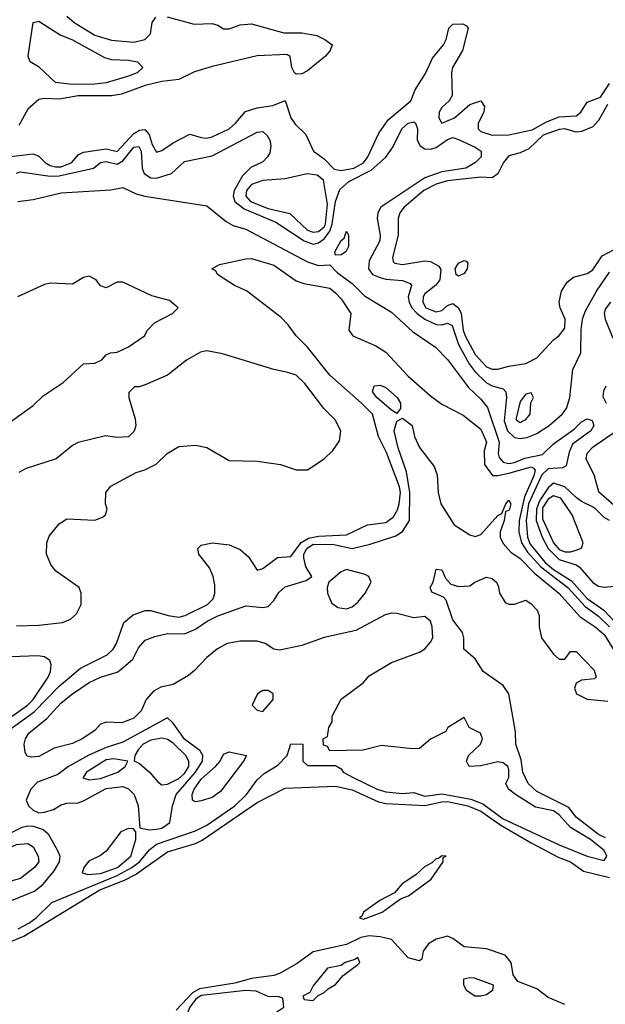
# Model space of a CAD drawing. Header units: inches. Extents: x 2380249 to 2585472, y 382747 to 546448.
# Tile 521 of 626: x 2527381 to 2529475, y 466420 to 469940. Entities that reach past the tile are written whole.
import ezdxf

# ---------------------------------------------------------------- set-up
doc = ezdxf.new("R2010")
doc.units = ezdxf.units.IN
doc.header["$MEASUREMENT"] = 0
doc.layers.add('C5426', color=7, linetype='Continuous')

msp = doc.modelspace()

# ---------------------------------------------------------------- linework, layer by layer
at = {"layer": 'C5426', "color": 4}
for points, elevation in [([(2527909.1, 469950.9), (2528004.5, 469924.5), (2528070, 469927.3), (2528090, 469921), (2528110, 469907.3), (2528130, 469907.3), (2528170, 469922), (2528210, 469925.5), (2528326, 469894), (2528390, 469894), (2528443.5, 469883.5), (2528472, 469870), (2528498, 469850), (2528491, 469830), (2528474.8, 469810), (2528410, 469757.2), (2528390, 469746.6), (2528370, 469745.2), (2528364, 469750), (2528354, 469770), (2528348.7, 469808.7), (2528336.5, 469816.5), (2528230, 469811.6), (2528070, 469773.3), (2528006.2, 469753.8), (2527950, 469726.3), (2527890, 469719.7), (2527830, 469705.1), (2527745.8, 469674.2), (2527710, 469668), (2527590, 469668.6), (2527523.4, 469656.6), (2527470, 469658.9), (2527450, 469655.6), (2527410, 469620.7), (2527377.8, 469562.2)], 28), ([(2527550, 469953.4), (2527576.3, 469930), (2527650, 469884.9), (2527710, 469866.7), (2527790, 469860.4), (2527828.7, 469870), (2527849.2, 469890), (2527855.3, 469930), (2527868, 469950)], 28), ([(2527348.3, 469451.7), (2527430, 469460.5), (2527450, 469453), (2527472.7, 469430), (2527490, 469419.6), (2527510, 469413.8), (2527530, 469414.7), (2527567.3, 469430), (2527590, 469457.3), (2527610, 469466.4), (2527690, 469479.1), (2527730, 469469), (2527790, 469533.4), (2527810, 469546), (2527828.3, 469548.3), (2527843.7, 469530), (2527854.8, 469494.8), (2527870, 469467.3), (2527890, 469472.7), (2527930, 469500.7), (2527990, 469530.7), (2528030, 469518.8), (2528050, 469517.3), (2528070, 469522), (2528130, 469550.6), (2528152.7, 469570), (2528188.1, 469611.9), (2528230, 469625.3), (2528286, 469634), (2528330, 469651.3), (2528350.7, 469590), (2528366.6, 469566.6), (2528404.7, 469530), (2528431.3, 469470), (2528470, 469442.8), (2528505.5, 469405.5), (2528530, 469401.3), (2528576, 469410), (2528610, 469428.9), (2528626.3, 469450), (2528665.3, 469534.7), (2528698, 469582), (2528779.7, 469650), (2528795.1, 469690), (2528832.2, 469747.8), (2528856.6, 469803.4), (2528896, 469850), (2528906, 469870), (2528915.3, 469910), (2528930, 469924.7), (2528965.4, 469925.4), (2528978.8, 469918.8), (2528984.7, 469910), (2528964, 469830), (2528928.2, 469770), (2528924.9, 469750), (2528926.7, 469670), (2528916.3, 469650), (2528890, 469626.6), (2528880.3, 469610), (2528879.3, 469590), (2528890, 469570.8), (2528936, 469590), (2528990, 469637.3), (2529030, 469650.8), (2529042.8, 469630), (2529040.7, 469610), (2529020.7, 469570), (2529020.7, 469550), (2529030, 469540.7), (2529070, 469528.2), (2529130, 469528.5), (2529212.9, 469547.1), (2529264.4, 469575.6), (2529310, 469593.1), (2529370, 469597), (2529387.3, 469610), (2529410, 469645.5), (2529457, 469663), (2529490, 469712.4)], 28), ([(2529482.4, 469637.6), (2529450, 469579.6), (2529430, 469557.7), (2529390, 469540.4), (2529370, 469538.5), (2529330, 469549.8), (2529310, 469547.6), (2529252.4, 469527.6), (2529200.9, 469479.1), (2529170, 469464.5), (2529130, 469454), (2529110.6, 469430), (2529090.4, 469389.6), (2529070, 469375.1), (2529030, 469378), (2528910, 469364.2), (2528870, 469352.9), (2528826.4, 469330), (2528755.5, 469270), (2528740.4, 469250), (2528734.4, 469230), (2528734.4, 469170), (2528714, 469090), (2528716, 469076), (2528722, 469070), (2528750, 469064.9), (2528830, 469078), (2528850, 469076.3), (2528879.3, 469059.3), (2528887.3, 469047.3), (2528883, 469010), (2528868.7, 468991.3), (2528830, 468960.7), (2528823.1, 468950), (2528822, 468930), (2528833.4, 468910), (2528870, 468895.8), (2528890, 468900.4), (2528910, 468918.4), (2528930, 468926), (2528950, 468910.6), (2528958.9, 468890), (2528966.7, 468830), (2528973.4, 468810), (2529010, 468743.8), (2529050, 468699.3), (2529070, 468690.5), (2529090, 468690.7), (2529130, 468702), (2529190, 468710.8), (2529230, 468731), (2529290, 468796), (2529310, 468811), (2529330, 468838), (2529331.5, 468870), (2529313.3, 468910), (2529309.7, 468930), (2529318.3, 468970), (2529338.3, 469001.7), (2529360.5, 469019.5), (2529410, 469032.7), (2529430, 469046.4), (2529464, 469096), (2529527, 469130)], 28), ([(2527370, 469392), (2527383.7, 469396.3), (2527490, 469380.9), (2527522.1, 469382.1), (2527645.2, 469410), (2527670, 469430.3), (2527690, 469433.8), (2527730, 469424.2), (2527750, 469435.8), (2527790, 469484.2), (2527807.5, 469487.5), (2527815.8, 469470), (2527819.3, 469410), (2527826.2, 469390), (2527850, 469374.7), (2527870, 469373.6), (2527923.7, 469390), (2527970, 469433.7), (2528070, 469454), (2528230, 469538), (2528250, 469540.7), (2528266.2, 469526.2), (2528275.5, 469510), (2528279.3, 469490), (2528275.3, 469464.7), (2528267.7, 469450), (2528250, 469432.3), (2528208, 469412), (2528177.5, 469382.5), (2528148.3, 469330), (2528144.2, 469310), (2528150.2, 469290.2), (2528184.3, 469264.3), (2528296.7, 469216.7), (2528398.7, 469150), (2528430, 469138.2), (2528450, 469142.6), (2528470, 469157.1), (2528490, 469184.7), (2528498.3, 469210), (2528509.9, 469290.1), (2528526.3, 469333.7), (2528558.4, 469361.6), (2528637.6, 469402.4), (2528690.7, 469449.3), (2528715.4, 469484.6), (2528747.8, 469550), (2528770, 469570.4), (2528790, 469574.8), (2528796, 469570), (2528803, 469550), (2528802.6, 469510), (2528812.4, 469490), (2528830, 469479), (2528850, 469477.3), (2528870, 469484), (2528910, 469512), (2528930, 469519.5), (2528950, 469512.7), (2529010, 469484.4), (2529030.6, 469470), (2529030.8, 469450), (2529010.6, 469430), (2528976.3, 469410), (2528890, 469396.2), (2528830, 469374.8), (2528672.2, 469270), (2528661.1, 469250), (2528659.6, 469230), (2528670.3, 469170.3), (2528669, 469150), (2528630, 469078), (2528627.8, 469050), (2528643.1, 469030), (2528670, 469018.6), (2528690, 469012.4), (2528750, 469008.4), (2528777.3, 468997.3), (2528782, 468990), (2528770.3, 468950), (2528773.4, 468930), (2528783.5, 468910), (2528802.2, 468890), (2528830, 468870.2), (2528870, 468851.1), (2528890.8, 468849.2), (2528910, 468855.8), (2528927.5, 468847.5), (2528950, 468778.7), (2528988.5, 468710), (2529010, 468681.3), (2529050, 468642.4), (2529070, 468631.4), (2529110, 468620.4), (2529119.5, 468610), (2529122, 468590), (2529113.7, 468506.3), (2529125.6, 468470), (2529150, 468447.3), (2529170, 468443.5), (2529193.6, 468446.4), (2529230, 468461.1), (2529274, 468490), (2529320.5, 468530), (2529336.4, 468550), (2529348.2, 468590), (2529358, 468690), (2529387, 468750), (2529388.6, 468831.4), (2529393.6, 468870), (2529402.7, 468897.3), (2529442.7, 468970), (2529490, 469037.3)], 24), ([(2527375.3, 469290), (2527430, 469297.7), (2527530, 469321.8), (2527707.7, 469332.3), (2527750, 469340.4), (2527798, 469318), (2527829.3, 469309.3), (2528050, 469274.4), (2528119, 469219), (2528144.7, 469204.7), (2528190, 469191.4), (2528410, 469075.2), (2528450, 469062), (2528490, 469063.8), (2528516.8, 469036.8), (2528570, 468997.4), (2528613.5, 468953.5), (2528710, 468895.3), (2528785.5, 468825.5), (2528868.2, 468770), (2528910, 468726), (2528985.5, 468625.5), (2529030, 468583.9), (2529053.7, 468553.7), (2529094.8, 468430), (2529091.1, 468390), (2529094.9, 468374.9), (2529110, 468358.4), (2529130, 468354.2), (2529150, 468356.8), (2529187.2, 468372.8), (2529250, 468385.4), (2529290, 468424.2), (2529363.1, 468476.9), (2529390, 468503.1), (2529410, 468513.8), (2529427.3, 468507.3), (2529434.2, 468490), (2529422.8, 468470), (2529357.3, 468422.7), (2529345.9, 468394.1), (2529335, 468345), (2529321.3, 468338.7), (2529270, 468334.8), (2529247.3, 468312.7), (2529200.1, 468210), (2529191.9, 468150), (2529196.4, 468090), (2529205.7, 468065.7), (2529259.9, 467999.9), (2529290, 467974.5), (2529354.1, 467934.1), (2529410, 467871), (2529469.6, 467829.6), (2529546.9, 467746.9)], 16), ([(2527258.7, 467341.3), (2527433.7, 467466.3), (2527522.5, 467557.5), (2527598.5, 467621.5), (2527694.5, 467670), (2527715.6, 467690), (2527727.6, 467710), (2527754.2, 467785.8), (2527787.3, 467812.7), (2527830, 467828), (2527850, 467828), (2527912, 467810), (2527950, 467804.9), (2527973.2, 467810), (2528052.3, 467850), (2528072.7, 467870), (2528079.3, 467890), (2528078.6, 467918.6), (2528073.2, 467950), (2528060.2, 467980.2), (2528022, 468030), (2528018, 468050), (2528030, 468062), (2528070.7, 468070.7), (2528130, 468062.8), (2528170, 468046.8), (2528199.8, 468019.8), (2528230, 467972), (2528250, 467978), (2528302.7, 468017.3), (2528350, 468020.7), (2528388.1, 468071.9), (2528413.3, 468086.7), (2528450, 468093.7), (2528550, 468099.1), (2528625.1, 468134.9), (2528690, 468143.2), (2528717, 468163), (2528731.4, 468188.6), (2528737.4, 468210), (2528742.2, 468250), (2528739.3, 468270), (2528692.5, 468392.5), (2528663.6, 468450), (2528642.7, 468530), (2528603.7, 468570), (2528489.6, 468670), (2528409.7, 468769.7), (2528369.7, 468809.7), (2528340.9, 468850), (2528315.8, 468875.8), (2528191.6, 468971.6), (2528149, 468990), (2528089, 469030), (2528083.1, 469043.1), (2528068, 469050), (2528095.3, 469064.7), (2528190, 469086), (2528210, 469086.8), (2528290, 469062.8), (2528370, 469006.8), (2528396.8, 468996.8), (2528490, 468980.7), (2528510, 468964), (2528530, 468942.8), (2528564.7, 468890), (2528558, 468830), (2528572, 468810), (2528654.4, 468774.4), (2528690, 468751.3), (2528770, 468666), (2528850, 468596), (2528890, 468566), (2528967.1, 468527.1), (2529030, 468476), (2529050.4, 468430), (2529041.4, 468398.6), (2529042.8, 468350), (2529071.1, 468311.1), (2529090.7, 468310.7), (2529130, 468319.1), (2529210, 468341.7), (2529217.6, 468337.6), (2529223.7, 468330), (2529219.7, 468310), (2529185.6, 468234.4), (2529166.2, 468150), (2529165, 468110), (2529174.8, 468070), (2529197.1, 468037.1), (2529244.2, 467984.2), (2529341.3, 467910), (2529402.5, 467842.5), (2529450, 467808.1), (2529490, 467770.2)], 12), ([(2527353.6, 468506.4), (2527430, 468561), (2527464.8, 468595.2), (2527536.6, 468643.4), (2527609.4, 468710.6), (2527650, 468712), (2527675.3, 468724.7), (2527690, 468742), (2527706, 468750), (2527730, 468752), (2527770, 468771.3), (2527828, 468810), (2527838, 468830), (2527863.2, 468856.8), (2527928, 468890), (2527948, 468910), (2527916.5, 468936.5), (2527853.6, 468953.6), (2527750, 469002), (2527730, 469002), (2527690, 468982), (2527670, 468988.7), (2527655.3, 469010), (2527630, 469024), (2527610, 469019), (2527570, 468995.3), (2527490, 468999), (2527470, 468994), (2527374, 468950)], 16), ([(2529493, 468930), (2529474.6, 468905.4), (2529470.4, 468890), (2529474, 468870), (2529501.7, 468801.7)], 24), ([(2527370, 467773.4), (2527450, 467775.5), (2527534.8, 467785.2), (2527563.2, 467796.8), (2527584.1, 467815.9), (2527600.9, 467850), (2527601.2, 467890), (2527594, 467910), (2527509.3, 467970), (2527492.5, 467992.5), (2527477.2, 468030), (2527479, 468070), (2527486.6, 468093.4), (2527522, 468138), (2527550, 468156), (2527650, 468151.3), (2527678, 468162), (2527688, 468170), (2527694, 468190), (2527688.7, 468210), (2527689, 468250), (2527706.8, 468273.2), (2527798, 468322), (2527828.9, 468331.1), (2527868.9, 468351.1), (2527908, 468390), (2527950, 468414.8), (2528010, 468418.8), (2528050, 468410.7), (2528130, 468364), (2528230, 468362), (2528314, 468350), (2528370, 468331.3), (2528410, 468331.3), (2528469.3, 468370.7), (2528500.2, 468399.8), (2528524.7, 468435.3), (2528529, 468470), (2528509.3, 468509.3), (2528469, 468550), (2528400.2, 468640.2), (2528369.2, 468669.2), (2528339.3, 468679.3), (2528290, 468689.3), (2528106.3, 468746.3), (2528050, 468756), (2528027.9, 468752.1), (2527977.3, 468722.7), (2527910, 468669.2), (2527830, 468635.3), (2527808, 468628), (2527792, 468628), (2527772, 468608), (2527771.6, 468588.4), (2527794, 468514), (2527796, 468490), (2527790.9, 468469.1), (2527770.7, 468449.3), (2527730, 468446.6), (2527687.9, 468452.1), (2527590, 468428.7), (2527570, 468418), (2527512, 468370), (2527404.5, 468335.5), (2527378, 468322)], 16), ([(2529477.1, 468630), (2529468.2, 468611.8), (2529466.2, 468593.8), (2529477.6, 468570)], 24), ([(2527375.6, 466690), (2527414, 466710), (2527440.5, 466730), (2527495.8, 466784.2), (2527730, 466881.4), (2527782.2, 466910), (2527809.8, 466930), (2527846.2, 466973.9), (2527870, 466992.7), (2528010, 467040.2), (2528050, 467060.8), (2528150, 467130.4), (2528191.6, 467170), (2528230, 467222.8), (2528254.8, 467245.2), (2528304.7, 467275.3), (2528338, 467310), (2528350, 467352), (2528394, 467350), (2528394, 467290), (2528410, 467274), (2528510, 467274), (2528530, 467262), (2528538, 467250), (2528576, 467230), (2528658.8, 467190), (2528690, 467180.3), (2528750, 467174), (2528790, 467178), (2528830, 467164.9), (2528890, 467173.1), (2528993.9, 467153.9), (2529036.7, 467136.7), (2529110, 467083.7), (2529309.4, 466990.6), (2529409.5, 466950.5), (2529470, 466934), (2529479.6, 466950), (2529470.5, 466970.5), (2529421.3, 467010), (2529350, 467052.9), (2529310, 467098), (2529290, 467111.9), (2529225.1, 467125.1), (2529153.2, 467170), (2529129, 467190), (2529119, 467210), (2529129.4, 467230.6), (2529130, 467258), (2529126, 467270), (2529110, 467283.7), (2529090, 467287), (2529030, 467272.7), (2528988, 467270), (2528979, 467290), (2528985.2, 467310), (2529029, 467350), (2529035.3, 467370), (2529028, 467390), (2528988, 467410), (2528970, 467446), (2528912, 467410), (2528904.7, 467395.3), (2528850, 467368.7), (2528810, 467335.3), (2528786, 467334), (2528674.4, 467345.6), (2528608.9, 467328.9), (2528490, 467326), (2528482, 467342), (2528467.3, 467347.3), (2528466, 467370), (2528482, 467378), (2528486, 467410), (2528498, 467430), (2528498, 467450), (2528530, 467511.3), (2528608.7, 467570), (2528630, 467594.8), (2528710, 467642.8), (2528810, 467678.8), (2528830, 467690.8), (2528850, 467714.8), (2528857.6, 467730), (2528856.3, 467770), (2528849.3, 467790), (2528830, 467806.6), (2528790, 467801.6), (2528730, 467817.7), (2528710, 467818.5), (2528687.6, 467812.4), (2528583.4, 467756.6), (2528470, 467731.3), (2528390, 467703.6), (2528310, 467686), (2528289.4, 467689.4), (2528259, 467710), (2528230, 467718.4), (2528170, 467718.9), (2528122.8, 467710), (2528089, 467691), (2528050, 467660.7), (2528006.8, 467613.2), (2527984.4, 467595.6), (2527930, 467563.6), (2527885.5, 467554.5), (2527860.3, 467539.7), (2527833, 467510), (2527815.5, 467470), (2527790, 467442.9), (2527746.3, 467426.3), (2527690, 467428.7), (2527670, 467422), (2527650, 467399), (2527604.7, 467370), (2527570, 467352.7), (2527504.5, 467335.5), (2527450, 467306), (2527424, 467304), (2527408, 467308), (2527400.4, 467320.4), (2527398, 467350), (2527402, 467370), (2527414, 467390), (2527478, 467442), (2527530, 467498), (2527570, 467530.4), (2527630, 467570.4), (2527670, 467590.4), (2527730, 467608), (2527743.3, 467616.7), (2527786.2, 467653.8), (2527805.7, 467694.3), (2527830, 467722), (2527864.2, 467735.8), (2527910, 467746.4), (2527970, 467744.4), (2528010, 467761.6), (2528052, 467790), (2528090, 467808.9), (2528190, 467845.3), (2528250, 467839.3), (2528270, 467842.4), (2528290, 467864), (2528307.4, 467892.6), (2528330, 467912.7), (2528405.1, 467934.9), (2528425.2, 467950), (2528404.4, 467984.4), (2528396.9, 468016.9), (2528397.5, 468030), (2528407.4, 468050), (2528430, 468065.3), (2528504.2, 468064.2), (2528570, 468050.4), (2528634.5, 468065.5), (2528725.4, 468094.6), (2528749.7, 468110.3), (2528774.3, 468150), (2528775.5, 468250), (2528763.9, 468323.9), (2528734, 468410), (2528720.5, 468470), (2528730, 468504.7), (2528750, 468516), (2528783.8, 468490), (2528793.1, 468450), (2528810, 468410.6), (2528863.1, 468343.1), (2528873.1, 468313.1), (2528877.3, 468250), (2528886.8, 468210), (2528934.9, 468134.9), (2528990, 468099.1), (2529010, 468093), (2529030, 468100.5), (2529090, 468167.3), (2529104.5, 468175.5), (2529119.3, 468210), (2529130, 468222.8), (2529137.1, 468210), (2529132.2, 468190), (2529130, 468185.2), (2529118, 468182), (2529113.7, 468150), (2529098.4, 468110), (2529098.7, 468090), (2529110, 468068), (2529137.3, 468037.3), (2529170, 468013.7), (2529221.6, 467961.6), (2529308.4, 467890), (2529385.3, 467805.3), (2529438.4, 467770), (2529470, 467742), (2529513, 467673)], 8), ([(2529511.8, 468468.2), (2529428, 468410), (2529408.2, 468390), (2529405, 468370), (2529434, 468314), (2529450, 468254), (2529522.8, 468190)], 24), ([(2529489.6, 468149.7), (2529470, 468160.9), (2529435.6, 468195.6), (2529390, 468217.4), (2529370, 468232.4), (2529330, 468269.8), (2529290, 468283.5), (2529270, 468266.8), (2529239.3, 468220.7), (2529228.9, 468190), (2529227, 468150), (2529248.8, 468090), (2529270, 468050.2), (2529310, 468010.2), (2529370.9, 467990.9), (2529382.7, 467982.7), (2529430, 467927.9), (2529450, 467915.2), (2529470, 467911.4), (2529510, 467914.9)], 24), ([(2529475.2, 467015.2), (2529450, 467027.8), (2529370, 467089.5), (2529343.9, 467123.9), (2529230, 467181.7), (2529198.9, 467210), (2529180.4, 467250), (2529174.3, 467294.3), (2529154.7, 467350), (2529154.2, 467394.2), (2529129.7, 467530), (2529110, 467559.6), (2529038, 467610), (2529010, 467655.3), (2528968.7, 467690), (2528969, 467730), (2528964, 467750), (2528930, 467795.3), (2528905.4, 467865.4), (2528896.2, 467876.2), (2528854, 467894), (2528849.2, 467910), (2528859.3, 467930), (2528870, 467976), (2528890, 467973.4), (2528903.4, 467943.4), (2528922.5, 467922.5), (2528950, 467914), (2528990, 467916), (2529008.7, 467930), (2529050, 467947.3), (2529070, 467942.8), (2529086, 467930), (2529093.4, 467913.4), (2529096, 467890), (2529117.3, 467857.3), (2529130, 467850.8), (2529150, 467850.8), (2529190, 467864.7), (2529210, 467852), (2529231.3, 467830), (2529238, 467810), (2529238, 467770), (2529246.8, 467730), (2529290, 467672), (2529310, 467654), (2529330, 467654), (2529350, 467682), (2529370, 467682), (2529435.3, 467615.3), (2529442, 467590), (2529436, 467584), (2529390, 467579), (2529370, 467568), (2529364, 467550), (2529371.3, 467530), (2529410, 467511), (2529483.6, 467503.6)], 4), ([(2527354.3, 467450), (2527409.7, 467490), (2527429.7, 467510), (2527483.6, 467590), (2527491.8, 467610), (2527494.5, 467634.5), (2527489, 467650), (2527470, 467662.7), (2527446.6, 467666.6), (2527350, 467662.7)], 16), ([(2527296.2, 466623.8), (2527395.7, 466664.3), (2527668.3, 466830), (2527755.8, 466864.2), (2527795.5, 466884.5), (2527910, 466965.7), (2528010, 466994.9), (2528033.4, 467006.6), (2528230, 467142), (2528330, 467192.6), (2528510, 467200.2), (2528570, 467187.2), (2528664.2, 467144.2), (2528690, 467138.5), (2528830, 467131.6), (2528890, 467144.6), (2528910, 467144.8), (2528983.8, 467130), (2529030, 467110.8), (2529101.2, 467061.2), (2529210, 466997.5), (2529306.2, 466946.2), (2529350.4, 466930), (2529396.7, 466896.7), (2529490, 466873.6)], 4), ([(2527350, 467033.4), (2527390, 467053.1), (2527410, 467058.3), (2527430, 467056.9), (2527465.8, 467045.8), (2527483, 467030), (2527517.1, 466970), (2527524.4, 466950), (2527522, 466930), (2527502.9, 466897.1), (2527457.8, 466842.3), (2527435.4, 466824.6), (2527350.7, 466790)], 8), ([(2529330, 466419.7), (2529270, 466444.2), (2529230, 466475.3), (2529162, 466502), (2529145.6, 466525.6), (2529138.4, 466570), (2529116.2, 466596.2), (2529050, 466618.8), (2528970, 466626), (2528930, 466655.3), (2528910, 466663.5), (2528870, 466653.3), (2528843.2, 466636.8), (2528823.8, 466610), (2528818.8, 466581.2), (2528810, 466575.3), (2528770, 466586.6), (2528710, 466652.1), (2528670, 466661.8), (2528630, 466665.3), (2528601.1, 466658.9), (2528550, 466634.5), (2528430, 466608), (2528373.6, 466566.4), (2528310.4, 466530), (2528290, 466522.7), (2528210, 466512.1), (2528150, 466496.2), (2528024.3, 466475.7), (2527998.8, 466461.2), (2527940.6, 466399.4)], 4)]:
    msp.add_lwpolyline(points, dxfattribs=dict(at, elevation=elevation))
for points, elevation in [([(2527568.7, 469708.7), (2527510, 469716.2), (2527450.9, 469770.9), (2527419, 469790), (2527411.8, 469810), (2527430, 469930.7), (2527450, 469934.9), (2527526.5, 469886.5), (2527570, 469868.7), (2527685.1, 469805.1), (2527710, 469797.6), (2527770, 469795.8), (2527802, 469790), (2527821, 469770), (2527801, 469750), (2527770, 469738.7), (2527690, 469714.3), (2527650, 469709.8)], 24), ([(2528409.5, 469389.5), (2528330, 469371.5), (2528250, 469365.4), (2528210, 469351.1), (2528192, 469330), (2528190.3, 469310), (2528206.7, 469290), (2528270, 469264.9), (2528347.6, 469247.6), (2528410, 469187.7), (2528430, 469180.8), (2528450, 469183.2), (2528470, 469200.3), (2528474.7, 469210), (2528481.5, 469281.5), (2528467, 469367), (2528444.5, 469384.5)], 28), ([(2528510, 469098), (2528508.4, 469110), (2528530, 469150.6), (2528540.9, 469159.1), (2528550, 469184.7), (2528556.3, 469170), (2528556.4, 469130), (2528547.3, 469110), (2528530, 469099.6)], 16), ([(2528950, 469023.7), (2528941.2, 469030), (2528938, 469050), (2528949.7, 469070.3), (2528970, 469079.1), (2528977.1, 469077.1), (2528982.8, 469070), (2528980.5, 469050), (2528970, 469033.2)], 28), ([(2528730, 468532.7), (2528710, 468544.2), (2528658, 468590), (2528643, 468610), (2528648, 468632), (2528670, 468633.4), (2528690, 468624.9), (2528730.4, 468590), (2528742.4, 468570), (2528743, 468550)], 8), ([(2529210, 468606), (2529190, 468602), (2529170, 468575.3), (2529156, 468516), (2529156, 468510), (2529170, 468500.7), (2529190, 468510.8), (2529206, 468530), (2529208.9, 468571.1), (2529218, 468590)], 28), ([(2529290, 468237.7), (2529270, 468226), (2529250, 468195.6), (2529250, 468156.3), (2529289.3, 468070), (2529310, 468046.9), (2529330, 468037.7), (2529350, 468038), (2529370, 468044.4), (2529389.4, 468050.6), (2529396, 468070), (2529356.3, 468170), (2529315.6, 468230)], 28), ([(2528550, 467975.1), (2528530, 467966.6), (2528486, 467930), (2528480.7, 467910), (2528482, 467890), (2528496.1, 467856.1), (2528518.9, 467838.9), (2528550, 467833.7), (2528570, 467841.3), (2528590, 467858), (2528616.2, 467890), (2528637.2, 467930), (2528629.3, 467949.3), (2528616.6, 467956.6)], 8), ([(2528270, 467542), (2528250, 467542), (2528232, 467530), (2528212, 467490), (2528230, 467472), (2528250, 467466.8), (2528288, 467510), (2528288, 467530)], 12), ([(2527910, 467444), (2527750, 467357.4), (2527690, 467338.7), (2527628.5, 467311.5), (2527555.5, 467270), (2527518.2, 467241.8), (2527445.5, 467214.5), (2527421.6, 467190), (2527404.7, 467150), (2527412.7, 467130), (2527430, 467114.4), (2527450, 467105.2), (2527470, 467107.2), (2527502.7, 467117.3), (2527530, 467133.4), (2527550, 467139.1), (2527590, 467140.7), (2527610, 467147.3), (2527690, 467192.3), (2527750, 467199.3), (2527770.4, 467190.3), (2527790.5, 467170), (2527804.9, 467130), (2527811.3, 467051.3), (2527844.1, 467044.1), (2527870, 467046), (2527890, 467050.4), (2527918.4, 467070), (2527927.2, 467130), (2527940.4, 467170), (2528009.8, 467250), (2528035.1, 467290), (2528036.3, 467310), (2528026, 467326), (2527970, 467368), (2527930, 467425.2)], 12), ([(2527890, 467372.1), (2527850, 467365.1), (2527823.1, 467350), (2527804.4, 467330), (2527793, 467310), (2527790.9, 467290.9), (2527810, 467280.7), (2527845.5, 467250), (2527875.4, 467215.4), (2527890, 467205.5), (2527910, 467207), (2527950, 467227.3), (2527970, 467244.9), (2527985.8, 467270), (2527986.4, 467290), (2527975.1, 467310), (2527930, 467354.5), (2527910, 467367.6)], 16), ([(2528010, 467143.7), (2527999, 467150), (2527998.4, 467170), (2528005.4, 467190), (2528030, 467225.7), (2528081.6, 467270), (2528098, 467290), (2528110, 467314.8), (2528130, 467322.8), (2528192, 467310), (2528182, 467290), (2528099.1, 467180.9), (2528070, 467159.7), (2528030, 467147.6)], 8), ([(2527718.2, 467298.2), (2527690, 467294.5), (2527620.7, 467250), (2527607.3, 467230), (2527630, 467223), (2527670, 467228), (2527732, 467250), (2527759, 467270), (2527768, 467290)], 16), ([(2527770, 467048.7), (2527743.5, 467036.5), (2527690, 466967.3), (2527670, 466952), (2527628.5, 466931.5), (2527610.7, 466910), (2527604.7, 466890), (2527624.7, 466884.7), (2527670, 466887.7), (2527731.1, 466910), (2527778.9, 466950), (2527796, 467010), (2527796.4, 467036.4), (2527788, 467048)], 12), ([(2527350, 466860.9), (2527330, 466861.2), (2527290, 466849.2), (2527250, 466804), (2527230, 466789.3), (2527210, 466795.3), (2527202.7, 466802.7), (2527199, 466810), (2527206, 466830), (2527230, 466858.8), (2527267.6, 466892.4), (2527283.6, 466930), (2527298.4, 466950), (2527322, 466970), (2527370, 466991.7), (2527410, 466994.9), (2527430, 466982.8), (2527447.7, 466950), (2527450.4, 466930), (2527434.8, 466910), (2527384.7, 466870)], 4), ([(2528890, 466951.5), (2528878.4, 466941.6), (2528870, 466940.7), (2528854.3, 466925.7), (2528828.2, 466911.8), (2528797.2, 466882.8), (2528748.9, 466851.1), (2528721.2, 466818.8), (2528668.8, 466791.2), (2528610.7, 466750), (2528604.9, 466735.1), (2528596, 466730), (2528610, 466724.4), (2528677, 466750), (2528742.5, 466797.5), (2528771.5, 466808.5), (2528851.8, 466868.2), (2528895.1, 466930), (2528895.3, 466944.7), (2528906, 466950)], 4), ([(2528590, 466588), (2528579.8, 466580.2), (2528544.7, 466570), (2528530, 466559), (2528482, 466550), (2528430, 466486), (2528418, 466462), (2528394, 466450), (2528398, 466438), (2528430, 466434), (2528448, 466452), (2528470, 466462), (2528484, 466476), (2528510, 466491.3), (2528537.2, 466522.8), (2528590, 466562.8), (2528597.2, 466570)], 8), ([(2529030, 466449.2), (2529008, 466450), (2528979, 466470), (2528969, 466490), (2528969.2, 466510.8), (2528990, 466516), (2529005.6, 466514.4), (2529074, 466490), (2529072, 466470), (2529050, 466454)], 4), ([(2528190, 466469.8), (2528030, 466451.7), (2528010, 466437.4), (2527989.2, 466410), (2527981.7, 466390), (2527984.2, 466364.2), (2527998.8, 466330), (2528017.1, 466317.1), (2528051.3, 466310), (2528095.9, 466275.9), (2528130, 466274.4), (2528150, 466283.1), (2528190, 466300.3), (2528274, 466350), (2528304, 466396), (2528326, 466410), (2528322, 466442), (2528307.3, 466447.3), (2528270, 466448.7), (2528227.1, 466467.1)], 8)]:
    msp.add_lwpolyline(points, close=True, dxfattribs=dict(at, elevation=elevation))

doc.saveas('drawing.dxf')
